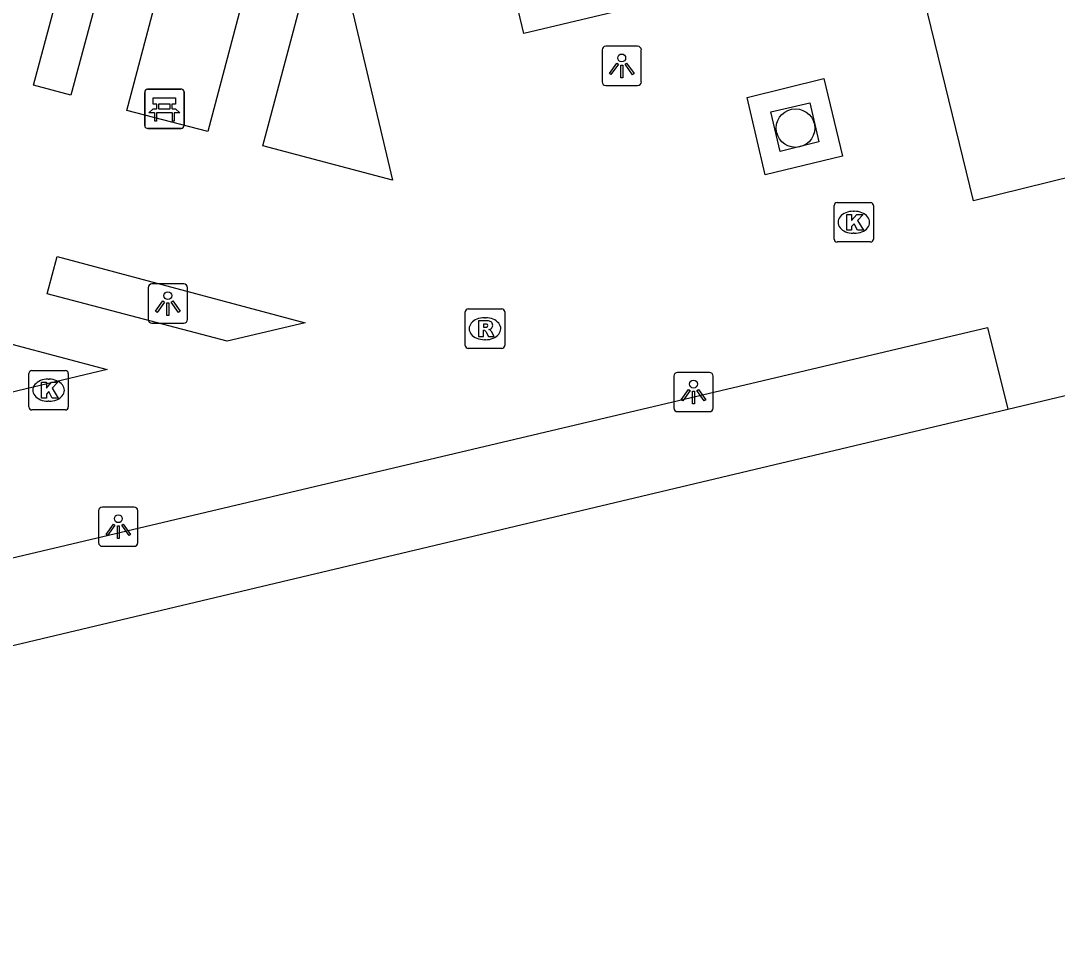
# Model space of a CAD drawing. Extents: x 160676 to 161153, y 383244 to 383713.
# Drawn here: x 160882.52 to 160908.82, y 383483.98 to 383507.76 of the extents above; entities that cross this region are included whole.
import ezdxf

# ---------------------------------------------------------------- set-up
doc = ezdxf.new("R2010")
doc.units = 0
for name, color, linetype in [('IMGEO_Bank', 7, 'Continuous'), ('IMGEO_Boom', 7, 'Continuous'), ('IMGEO_Kolk', 7, 'Continuous'), ('IMGEO_Lichtpunt', 7, 'Continuous'), ('IMGEO_Muur', 7, 'Continuous'), ('IMGEO_Pand', 7, 'Continuous'), ('IMGEO_Rioolput', 7, 'Continuous'), ('IMGEO_Voetpad_open', 7, 'Continuous')]:
    doc.layers.add(name, color=color, linetype=linetype)

msp = doc.modelspace()

# ---------------------------------------------------------------- linework, layer by layer
at = {"layer": 'IMGEO_Bank'}
for p, q in [((160885.661, 383505.101), (160885.661, 383505.942)), ((160885.661, 383505.942), (160885.661, 383505.101)), ((160885.736, 383506.026), (160886.577, 383506.026)), ((160886.577, 383506.026), (160885.736, 383506.026)), ((160886.661, 383505.951), (160886.661, 383505.11)), ((160886.661, 383505.11), (160886.661, 383505.951)), ((160886.358, 383505.424), (160885.965, 383505.424)), ((160885.97, 383505.532), (160885.97, 383505.638)), ((160886.014, 383505.638), (160886.014, 383505.532)), ((160886.302, 383505.644), (160886.02, 383505.644)), ((160886.02, 383505.526), (160886.302, 383505.526)), ((160886.308, 383505.532), (160886.308, 383505.638)), ((160886.352, 383505.638), (160886.352, 383505.532)), ((160886.586, 383505.026), (160885.745, 383505.026)), ((160885.745, 383505.026), (160886.586, 383505.026))]:
    msp.add_line(p, q, dxfattribs=at)
for points in [[(160885.964, 383505.644), (160885.878, 383505.644), (160885.878, 383505.805), (160886.441, 383505.805), (160886.441, 383505.644), (160886.358, 383505.644)], [(160885.908, 383505.424), (160885.766, 383505.424), (160885.878, 383505.526), (160885.964, 383505.526)], [(160885.958, 383505.417), (160885.958, 383505.21), (160885.915, 383505.21), (160885.915, 383505.417)], [(160886.358, 383505.526), (160886.441, 383505.526), (160886.553, 383505.424), (160886.414, 383505.424)], [(160886.408, 383505.417), (160886.408, 383505.21), (160886.364, 383505.21), (160886.364, 383505.417)]]:
    msp.add_lwpolyline(points, dxfattribs=at)
for centre, radius, start, end in [((160885.739, 383505.948), 0.0779, 92.4484, 184.2845), ((160885.739, 383505.948), 0.0779, 92.4484, 184.2845), ((160886.583, 383505.948), 0.0779, 2.4484, 94.2845), ((160886.583, 383505.948), 0.0779, 2.4484, 94.2845), ((160885.908, 383505.417), 0.00671, 2.8957, 87.1043), ((160885.965, 383505.417), 0.00671, 92.8957, 177.1043), ((160885.963, 383505.637), 0.00671, 2.8957, 87.1043), ((160885.963, 383505.533), 0.00671, 272.8957, 357.1043), ((160886.02, 383505.637), 0.00671, 92.8957, 177.1043), ((160886.02, 383505.533), 0.00671, 182.8957, 267.1043), ((160886.302, 383505.637), 0.00671, 2.8957, 87.1043), ((160886.302, 383505.533), 0.00671, 272.8957, 357.1043), ((160886.359, 383505.637), 0.00671, 92.8957, 177.1043), ((160886.359, 383505.533), 0.00671, 182.8957, 267.1043), ((160886.357, 383505.417), 0.00671, 2.8957, 87.1043), ((160886.414, 383505.417), 0.00671, 92.8957, 177.1043), ((160885.739, 383505.104), 0.0779, 182.4484, 274.2845), ((160885.739, 383505.104), 0.0779, 182.4484, 274.2845), ((160886.583, 383505.104), 0.0779, 272.4484, 4.2845), ((160886.583, 383505.104), 0.0779, 272.4484, 4.2845)]:
    msp.add_arc(centre, radius, start, end, dxfattribs=at)
at = {"layer": 'IMGEO_Boom'}
msp.add_circle((160902.176, 383505.035), 0.489, dxfattribs=at)
at = {"layer": 'IMGEO_Kolk'}
for p, q in [((160903.155, 383502.22), (160903.155, 383503.072)), ((160903.23, 383503.146), (160904.082, 383503.146)), ((160904.156, 383503.072), (160904.156, 383502.22)), ((160903.643, 383502.926), (160903.668, 383502.926)), ((160903.666, 383502.366), (160903.641, 383502.366)), ((160904.082, 383502.146), (160903.23, 383502.146)), ((160882.797, 383498.886), (160883.649, 383498.886)), ((160882.722, 383497.96), (160882.722, 383498.812)), ((160883.21, 383498.666), (160883.235, 383498.666)), ((160883.723, 383498.812), (160883.723, 383497.96)), ((160883.233, 383498.106), (160883.208, 383498.106)), ((160883.649, 383497.886), (160882.797, 383497.886))]:
    msp.add_line(p, q, dxfattribs=at)
for points in [[(160903.155, 383502.22), (160903.155, 383503.072)], [(160903.23, 383503.146), (160904.082, 383503.146)], [(160904.156, 383503.072), (160904.156, 383502.22)], [(160903.476, 383502.846), (160903.599, 383502.846), (160903.599, 383502.695), (160903.729, 383502.846), (160903.893, 383502.846), (160903.747, 383502.695), (160903.9, 383502.446), (160903.748, 383502.446), (160903.663, 383502.61), (160903.599, 383502.543), (160903.599, 383502.446), (160903.476, 383502.446), (160903.476, 383502.846)], [(160904.082, 383502.146), (160903.23, 383502.146)], [(160882.797, 383498.886), (160883.649, 383498.886)], [(160882.722, 383497.96), (160882.722, 383498.812)], [(160883.043, 383498.586), (160883.166, 383498.586), (160883.166, 383498.435), (160883.296, 383498.586), (160883.46, 383498.586), (160883.314, 383498.435), (160883.467, 383498.186), (160883.315, 383498.186), (160883.23, 383498.35), (160883.166, 383498.283), (160883.166, 383498.186), (160883.043, 383498.186), (160883.043, 383498.586)], [(160883.723, 383498.812), (160883.723, 383497.96)], [(160883.649, 383497.886), (160882.797, 383497.886)]]:
    msp.add_lwpolyline(points, dxfattribs=at)
for centre, start, end in [((160903.232, 383503.07), 91.552, 178.448), ((160903.232, 383503.07), 91.552, 178.448), ((160904.08, 383503.07), 1.552, 88.448), ((160904.08, 383503.07), 1.552, 88.448), ((160903.232, 383502.222), 181.552, 268.448), ((160903.232, 383502.222), 181.552, 268.448), ((160904.08, 383502.222), 271.552, 358.448), ((160904.08, 383502.222), 271.552, 358.448), ((160882.799, 383498.81), 91.552, 178.448), ((160882.799, 383498.81), 91.552, 178.448), ((160883.647, 383498.81), 1.552, 88.448), ((160883.647, 383498.81), 1.552, 88.448), ((160882.799, 383497.962), 181.552, 268.448), ((160882.799, 383497.962), 181.552, 268.448), ((160883.647, 383497.962), 271.552, 358.448), ((160883.647, 383497.962), 271.552, 358.448)]:
    msp.add_arc(centre, 0.0765, start, end, dxfattribs=at)
for centre, major_axis, ratio, start_param, end_param in [((160903.642, 383502.646), (-0.387, 0.002), 0.722429, 4.712389, 7.853982), ((160903.667, 383502.646), (-0.39, 0.002), 0.717154, 1.570796, 4.712389), ((160883.209, 383498.386), (-0.387, 0.002), 0.722429, 4.712389, 7.853982), ((160883.234, 383498.386), (-0.39, 0.002), 0.717154, 1.570796, 4.712389)]:
    msp.add_ellipse(centre, major_axis=major_axis, ratio=ratio, start_param=start_param, end_param=end_param, dxfattribs=at)
at = {"layer": 'IMGEO_Lichtpunt'}
for p, q in [((160897.268, 383507.017), (160897.268, 383506.21)), ((160897.268, 383507.017), (160897.268, 383506.21)), ((160898.17, 383507.112), (160897.362, 383507.112)), ((160898.17, 383507.112), (160897.362, 383507.112)), ((160898.264, 383506.21), (160898.264, 383507.017)), ((160898.264, 383506.21), (160898.264, 383507.017)), ((160897.362, 383506.116), (160898.17, 383506.116)), ((160897.362, 383506.116), (160898.17, 383506.116)), ((160885.75, 383500.987), (160885.75, 383500.18)), ((160885.75, 383500.987), (160885.75, 383500.18)), ((160886.652, 383501.082), (160885.844, 383501.082)), ((160886.652, 383501.082), (160885.844, 383501.082)), ((160886.746, 383500.18), (160886.746, 383500.987)), ((160886.746, 383500.18), (160886.746, 383500.987)), ((160885.844, 383500.086), (160886.652, 383500.086)), ((160885.844, 383500.086), (160886.652, 383500.086)), ((160899.991, 383498.838), (160899.183, 383498.838)), ((160899.991, 383498.838), (160899.183, 383498.838)), ((160899.089, 383498.743), (160899.089, 383497.936)), ((160899.089, 383498.743), (160899.089, 383497.936)), ((160900.085, 383497.936), (160900.085, 383498.743)), ((160900.085, 383497.936), (160900.085, 383498.743)), ((160899.183, 383497.842), (160899.991, 383497.842)), ((160899.183, 383497.842), (160899.991, 383497.842)), ((160885.395, 383495.422), (160884.587, 383495.422)), ((160885.395, 383495.422), (160884.587, 383495.422)), ((160884.493, 383495.327), (160884.493, 383494.52)), ((160884.493, 383495.327), (160884.493, 383494.52)), ((160885.489, 383494.52), (160885.489, 383495.327)), ((160885.489, 383494.52), (160885.489, 383495.327)), ((160884.587, 383494.426), (160885.395, 383494.426)), ((160884.587, 383494.426), (160885.395, 383494.426))]:
    msp.add_line(p, q, dxfattribs=at)
for points in [[(160897.642, 383506.681), (160897.681, 383506.653), (160897.493, 383506.391), (160897.455, 383506.418), (160897.642, 383506.681)], [(160897.744, 383506.633), (160897.791, 383506.633), (160897.791, 383506.311), (160897.744, 383506.311), (160897.744, 383506.633)], [(160897.854, 383506.653), (160897.892, 383506.68), (160898.079, 383506.418), (160898.04, 383506.39), (160897.854, 383506.653)], [(160886.124, 383500.651), (160886.163, 383500.623), (160885.975, 383500.361), (160885.937, 383500.388), (160886.124, 383500.651)], [(160886.226, 383500.603), (160886.273, 383500.603), (160886.273, 383500.281), (160886.226, 383500.281), (160886.226, 383500.603)], [(160886.336, 383500.623), (160886.374, 383500.65), (160886.561, 383500.388), (160886.522, 383500.36), (160886.336, 383500.623)], [(160899.463, 383498.407), (160899.502, 383498.379), (160899.314, 383498.117), (160899.276, 383498.144), (160899.463, 383498.407)], [(160899.565, 383498.359), (160899.612, 383498.359), (160899.612, 383498.037), (160899.565, 383498.037), (160899.565, 383498.359)], [(160899.675, 383498.379), (160899.713, 383498.406), (160899.9, 383498.144), (160899.861, 383498.116), (160899.675, 383498.379)], [(160884.867, 383494.991), (160884.906, 383494.963), (160884.718, 383494.701), (160884.68, 383494.728), (160884.867, 383494.991)], [(160884.969, 383494.943), (160885.016, 383494.943), (160885.016, 383494.621), (160884.969, 383494.621), (160884.969, 383494.943)], [(160885.079, 383494.963), (160885.117, 383494.99), (160885.304, 383494.728), (160885.265, 383494.7), (160885.079, 383494.963)]]:
    msp.add_lwpolyline(points, dxfattribs=at)
for centre in [(160897.767, 383506.815), (160886.249, 383500.785), (160899.588, 383498.541), (160884.992, 383495.125)]:
    msp.add_circle(centre, 0.0994, dxfattribs=at)
for centre, start, end in [((160897.362, 383507.017), 90, 180), ((160897.362, 383507.017), 90, 180), ((160898.17, 383507.017), 0, 90), ((160898.17, 383507.017), 0, 90), ((160897.362, 383506.21), 180, 270), ((160897.362, 383506.21), 180, 270), ((160898.17, 383506.21), 270, 0), ((160898.17, 383506.21), 270, 360), ((160885.844, 383500.987), 90, 180), ((160885.844, 383500.987), 90, 180), ((160886.652, 383500.987), 0, 90), ((160886.652, 383500.987), 0, 90), ((160885.844, 383500.18), 180, 270), ((160885.844, 383500.18), 180, 270), ((160886.652, 383500.18), 270, 0), ((160886.652, 383500.18), 270, 360), ((160899.183, 383498.743), 90, 180), ((160899.183, 383498.743), 90, 180), ((160899.991, 383498.743), 0, 90), ((160899.991, 383498.743), 0, 90), ((160899.183, 383497.936), 180, 270), ((160899.183, 383497.936), 180, 270), ((160899.991, 383497.936), 270, 0), ((160899.991, 383497.936), 270, 360), ((160884.587, 383495.327), 90, 180), ((160884.587, 383495.327), 90, 180), ((160885.395, 383495.327), 0, 90), ((160885.395, 383495.327), 0, 90), ((160884.587, 383494.52), 180, 270), ((160884.587, 383494.52), 180, 270), ((160885.395, 383494.52), 270, 0), ((160885.395, 383494.52), 270, 360)]:
    msp.add_arc(centre, 0.0946, start, end, dxfattribs=at)
at = {"layer": 'IMGEO_Muur'}
for points in [[(160902.898, 383506.29), (160903.369, 383504.325), (160901.408, 383503.853), (160900.947, 383505.815), (160902.898, 383506.29)], [(160901.784, 383504.439), (160901.554, 383505.449), (160902.54, 383505.679), (160902.767, 383504.688), (160901.784, 383504.439)]]:
    msp.add_lwpolyline(points, dxfattribs=at)
at = {"layer": 'IMGEO_Pand'}
for points in [[(160907.562, 383497.909), (160911.114, 383498.753), (160909.883, 383503.976), (160906.697, 383503.194), (160905.085, 383509.775), (160897.386, 383507.933)], [(160848.892, 383483.975), (160907.562, 383497.909)]]:
    msp.add_lwpolyline(points, dxfattribs=at)
at = {"layer": 'IMGEO_Rioolput'}
for p, q in [((160893.871, 383500.446), (160894.723, 383500.446)), ((160893.796, 383499.52), (160893.796, 383500.372)), ((160894.284, 383500.226), (160894.309, 383500.226)), ((160894.797, 383500.372), (160894.797, 383499.52)), ((160894.307, 383499.666), (160894.282, 383499.666)), ((160894.723, 383499.446), (160893.871, 383499.446))]:
    msp.add_line(p, q, dxfattribs=at)
for points in [[(160893.871, 383500.446), (160894.723, 383500.446)], [(160893.796, 383499.52), (160893.796, 383500.372)], [(160894.797, 383500.372), (160894.797, 383499.52)], [(160894.385, 383500.144), (160894.133, 383500.146), (160894.133, 383499.746)], [(160894.133, 383499.746), (160894.257, 383499.746), (160894.257, 383499.908), (160894.268, 383499.908)], [(160894.311, 383500.065), (160894.257, 383500.065), (160894.257, 383499.984)], [(160894.257, 383499.984), (160894.309, 383499.984)], [(160894.315, 383499.879), (160894.386, 383499.746), (160894.526, 383499.746), (160894.461, 383499.872)], [(160894.723, 383499.446), (160893.871, 383499.446)]]:
    msp.add_lwpolyline(points, dxfattribs=at)
for centre, radius, start, end in [((160893.873, 383500.37), 0.0765, 91.552, 178.448), ((160893.873, 383500.37), 0.0765, 91.552, 178.448), ((160894.721, 383500.37), 0.0765, 1.552, 88.448), ((160894.721, 383500.37), 0.0765, 1.552, 88.448), ((160894.267, 383499.855), 0.0533, 26.0293, 88.6989), ((160894.293, 383500.173), 0.19, 274.7715, 282.9687), ((160894.317, 383499.969), 0.0964, 77.0061, 93.1865), ((160894.331, 383500.026), 0.0378, 276.6634, 79.6772), ((160894.384, 383500.034), 0.109, 350.3612, 89.416), ((160894.382, 383500.034), 0.112, 277.5842, 350.9817), ((160894.366, 383499.819), 0.108, 29.5134, 73.7905), ((160893.873, 383499.522), 0.0765, 181.552, 268.448), ((160893.873, 383499.522), 0.0765, 181.552, 268.448), ((160894.721, 383499.522), 0.0765, 271.552, 358.448), ((160894.721, 383499.522), 0.0765, 271.552, 358.448)]:
    msp.add_arc(centre, radius, start, end, dxfattribs=at)
for centre, major_axis, ratio, start_param, end_param in [((160894.283, 383499.946), (-0.387, 0.002), 0.722429, 4.712389, 7.853982), ((160894.308, 383499.946), (-0.39, 0.002), 0.717154, 1.570796, 4.712389)]:
    msp.add_ellipse(centre, major_axis=major_axis, ratio=ratio, start_param=start_param, end_param=end_param, dxfattribs=at)
at = {"layer": 'IMGEO_Voetpad_open'}
for points in [[(160897.386, 383507.933), (160895.279, 383507.435), (160890.493, 383527.494), (160886.195, 383545.514)], [(160888.545, 383518.071), (160889.58, 383513.712), (160887.26, 383504.948), (160885.21, 383505.485), (160888.545, 383518.071)], [(160882.838, 383506.122), (160885.44, 383515.796), (160886.389, 383515.541), (160883.787, 383505.867), (160882.838, 383506.122)], [(160890.293, 383510.718), (160891.949, 383503.711), (160888.663, 383504.586), (160890.293, 383510.718)], [(160883.443, 383501.775), (160889.734, 383500.092), (160887.753, 383499.63), (160883.186, 383500.831), (160883.443, 383501.775)], [(160877.441, 383500.842), (160884.707, 383498.908), (160880.526, 383497.917), (160876.942, 383498.852), (160877.441, 383500.842)], [(160848.892, 383483.975), (160848.372, 383486.068), (160871.666, 383491.622), (160907.045, 383499.978), (160907.562, 383497.909)]]:
    msp.add_lwpolyline(points, dxfattribs=at)

doc.saveas('drawing.dxf')
